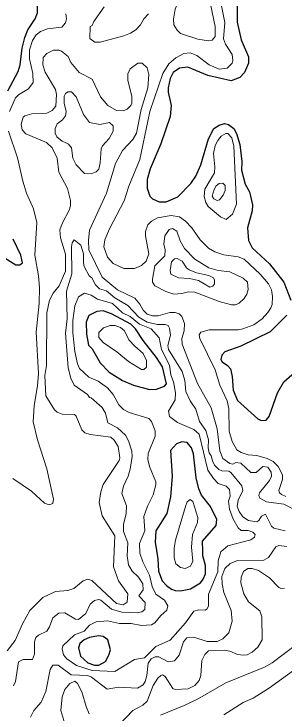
# Model space of a CAD drawing. Extents: x 577 to 602.9, y 7483.8 to 7511.6.
# Drawn here: x 591.011 to 591.907, y 7505.975 to 7508.296 of the extents above; entities that cross this region are included whole.
import ezdxf

# ---------------------------------------------------------------- set-up
doc = ezdxf.new("R2010")
doc.units = 0
doc.header["$LTSCALE"] = 0.032
doc.layers.add('1', color=7, linetype='Continuous', lineweight=25)
doc.layers.add('2', color=7, linetype='Continuous', lineweight=13)

msp = doc.modelspace()

# ---------------------------------------------------------------- linework, layer by layer
at = {"layer": '1'}
for points in [[(590.9906, 7508.0414), (591.0248, 7508.105), (591.0311, 7508.1281), (591.0375, 7508.1829), (591.047, 7508.2179), (591.0566, 7508.2434), (591.0804, 7508.2807), (591.0884, 7508.3006), (591.0884, 7508.33), (591.0852, 7508.3404), (591.0431, 7508.408), (591.0184, 7508.4644), (591.0057, 7508.5225)], [(591.7516, 7508.3817), (591.7516, 7508.2696), (591.7651, 7508.2108), (591.7897, 7508.1543), (591.7897, 7508.1328), (591.7762, 7508.1026), (591.7603, 7508.0851), (591.7317, 7508.0748), (591.6546, 7508.0923), (591.5878, 7508.1201), (591.5607, 7508.1169), (591.5393, 7508.1026), (591.5289, 7508.0819), (591.5226, 7508.0517), (591.5226, 7508.0366), (591.5321, 7507.9921), (591.5289, 7507.9563), (591.4987, 7507.8649), (591.4629, 7507.7822), (591.4534, 7507.7464), (591.4526, 7507.7178), (591.4613, 7507.6915), (591.4709, 7507.6828), (591.4923, 7507.6724), (591.5162, 7507.6724), (591.5544, 7507.6891), (591.5981, 7507.7337), (591.614, 7507.7575), (591.6307, 7507.7957), (591.6569, 7507.8816), (591.6744, 7507.9157), (591.6919, 7507.9277), (591.7094, 7507.9332), (591.7229, 7507.9293), (591.7412, 7507.9157), (591.75, 7507.8998), (591.7611, 7507.8633), (591.7675, 7507.8068), (591.7659, 7507.7782), (591.7786, 7507.7313), (591.7929, 7507.7058), (591.8025, 7507.6629), (591.8017, 7507.6422), (591.7866, 7507.5865), (591.7897, 7507.5444), (591.8017, 7507.5198), (591.8589, 7507.4665), (591.9066, 7507.406)], [(590.9413, 7507.5094), (591.0168, 7507.4633), (591.0295, 7507.4633), (591.0391, 7507.4705), (591.0335, 7507.4959), (591.0081, 7507.5484)], [(591.9066, 7507.406), (591.9297, 7507.3456)], [(591.917, 7507.2963), (591.8613, 7507.2406), (591.7635, 7507.1929), (591.711, 7507.1739), (591.7007, 7507.1635), (591.6975, 7507.1492), (591.7023, 7507.1412), (591.7198, 7507.1293), (591.7293, 7507.1174), (591.7357, 7507.0927), (591.7388, 7507.0466), (591.7532, 7507.0124), (591.8207, 7506.952), (591.8319, 7506.9464), (591.8486, 7506.9472), (591.8581, 7506.9592), (591.8852, 7507.0379), (591.9066, 7507.0745), (591.9424, 7507.1055)]]:
    msp.add_lwpolyline(points, dxfattribs=at)
for points in [[(591.4397, 7507.2123), (591.4144, 7507.2502), (591.3985, 7507.2661), (591.3349, 7507.3011), (591.3063, 7507.3106), (591.2856, 7507.3082), (591.2586, 7507.2955), (591.2498, 7507.2732), (591.2514, 7507.2335), (591.2578, 7507.1969), (591.2697, 7507.1842), (591.2967, 7507.1373), (591.3269, 7507.1063), (591.3715, 7507.0792), (591.4073, 7507.0633), (591.4605, 7507.049), (591.4844, 7507.0506), (591.5106, 7507.0601), (591.517, 7507.0681), (591.5035, 7507.1245), (591.4844, 7507.1556)], [(591.6383, 7506.5127), (591.6371, 7506.5457), (591.6824, 7506.5973), (591.6848, 7506.618), (591.6633, 7506.6602), (591.6331, 7506.6983), (591.6243, 7506.7198), (591.6156, 7506.7556), (591.6068, 7506.8359), (591.5997, 7506.855), (591.5854, 7506.8733), (591.5679, 7506.8757), (591.5504, 7506.8693), (591.5305, 7506.8462), (591.5361, 7506.7612), (591.5305, 7506.6928), (591.5178, 7506.6379), (591.4812, 7506.5799), (591.4796, 7506.5425), (591.4884, 7506.4868), (591.4907, 7506.4455), (591.5027, 7506.4137), (591.517, 7506.3978), (591.5337, 7506.3866), (591.5456, 7506.3811), (591.5639, 7506.3803), (591.5973, 7506.3874), (591.6299, 7506.4073), (591.6394, 7506.4192), (591.6466, 7506.4367), (591.6466, 7506.4646), (591.6379, 7506.4972)], [(591.3256, 7506.1669), (591.3309, 7506.1847), (591.3222, 7506.2173), (591.3063, 7506.2284), (591.2912, 7506.2308), (591.2609, 7506.226), (591.2442, 7506.218), (591.2291, 7506.2053), (591.2252, 7506.191), (591.2315, 7506.164), (591.2562, 7506.1417), (591.2776, 7506.1338), (591.292, 7506.1338), (591.3142, 7506.1457)]]:
    msp.add_lwpolyline(points, close=True, dxfattribs=at)
at = {"layer": '2'}
for points in [[(591.5464, 7508.3125), (591.5408, 7508.2791), (591.5416, 7508.2609), (591.552, 7508.2426), (591.5639, 7508.2314), (591.6212, 7508.2131), (591.6561, 7508.2068), (591.6689, 7508.21), (591.6784, 7508.2219), (591.6784, 7508.2545), (591.6633, 7508.3292), (591.6609, 7508.3587), (591.672, 7508.4493), (591.6665, 7508.4644), (591.6546, 7508.4748), (591.645, 7508.4779), (591.6347, 7508.4716), (591.5957, 7508.4032), (591.5695, 7508.3698)], [(591.183, 7507.8688), (591.1918, 7507.8641), (591.2013, 7507.8521), (591.2061, 7507.8179), (591.2172, 7507.7949), (591.245, 7507.7671), (591.2665, 7507.7655), (591.2832, 7507.7718), (591.292, 7507.7814), (591.2967, 7507.802), (591.2999, 7507.849), (591.3047, 7507.8585), (591.3269, 7507.8824), (591.3397, 7507.907), (591.3397, 7507.9245), (591.3277, 7507.9364), (591.2959, 7507.9293), (591.2609, 7507.9356), (591.2411, 7507.9627), (591.2172, 7508.0215), (591.2013, 7508.0374), (591.1894, 7508.0382), (591.1814, 7508.0326), (591.1774, 7508.0239), (591.1767, 7508), (591.1838, 7507.9722), (591.1822, 7507.9587), (591.1719, 7507.9452), (591.1536, 7507.9317), (591.1472, 7507.9157), (591.1472, 7507.9006), (591.1528, 7507.8887), (591.1711, 7507.8736)], [(591.6784, 7507.8593), (591.6736, 7507.8331), (591.6776, 7507.7885), (591.676, 7507.7694), (591.6442, 7507.7146), (591.6418, 7507.6899), (591.6474, 7507.67), (591.6553, 7507.6573), (591.6959, 7507.6223), (591.7158, 7507.6144), (591.7365, 7507.6319), (591.75, 7507.6653), (591.7404, 7507.8569), (591.7341, 7507.8855), (591.7206, 7507.8998), (591.7142, 7507.8998), (591.6991, 7507.8903), (591.6872, 7507.8768)], [(591.6752, 7507.7138), (591.6689, 7507.6915), (591.6744, 7507.6828), (591.6856, 7507.6772), (591.6927, 7507.6788), (591.7054, 7507.6947), (591.7118, 7507.7106), (591.7118, 7507.7273), (591.7039, 7507.7344), (591.6919, 7507.7329), (591.6824, 7507.7257)], [(591.5146, 7507.3742), (591.5416, 7507.3663), (591.5679, 7507.3679), (591.5901, 7507.3734), (591.6116, 7507.3726), (591.6919, 7507.3416), (591.7333, 7507.3305), (591.7468, 7507.3305), (591.7587, 7507.3361), (591.7754, 7507.3512), (591.7842, 7507.3655), (591.7881, 7507.3814), (591.7858, 7507.4052), (591.7714, 7507.4188), (591.7269, 7507.4402), (591.6887, 7507.4442), (591.6577, 7507.4538), (591.6116, 7507.4824), (591.5766, 7507.5174), (591.5623, 7507.5428), (591.5512, 7507.5746), (591.5369, 7507.5842), (591.5265, 7507.581), (591.5114, 7507.5595), (591.5082, 7507.5317), (591.513, 7507.5134), (591.5114, 7507.4927), (591.478, 7507.4601), (591.4701, 7507.4156), (591.4701, 7507.4052), (591.478, 7507.3941)], [(591.5933, 7507.418), (591.6235, 7507.4116), (591.6609, 7507.3893), (591.6713, 7507.3925), (591.6768, 7507.3997), (591.6768, 7507.4124), (591.6728, 7507.4204), (591.6577, 7507.4283), (591.6172, 7507.4371), (591.5925, 7507.4466), (591.583, 7507.4538), (591.5687, 7507.476), (591.552, 7507.4848), (591.5432, 7507.4832), (591.5337, 7507.4736), (591.5297, 7507.445), (591.5313, 7507.4323), (591.5575, 7507.4204)], [(591.412, 7507.1929), (591.4399, 7507.1683), (591.4502, 7507.146), (591.4502, 7507.123), (591.4422, 7507.1158), (591.4343, 7507.1158), (591.3914, 7507.142), (591.3524, 7507.1746), (591.3071, 7507.2057), (591.292, 7507.2224), (591.2927, 7507.2383), (591.3079, 7507.2542), (591.3301, 7507.2621), (591.3468, 7507.2621), (591.3643, 7507.255), (591.3778, 7507.2446), (591.3921, 7507.2144)], [(591.6029, 7506.5679), (591.6005, 7506.5258), (591.6045, 7506.4789), (591.5965, 7506.463), (591.579, 7506.455), (591.5631, 7506.4582), (591.548, 7506.4701), (591.5424, 7506.49), (591.5424, 7506.5218), (591.5472, 7506.5488), (591.5798, 7506.661), (591.5862, 7506.6761), (591.5957, 7506.684), (591.6045, 7506.6777), (591.6212, 7506.6236), (591.6196, 7506.6077)]]:
    msp.add_lwpolyline(points, close=True, dxfattribs=at)
for points in [[(591.9019, 7506.7508), (591.9019, 7506.7659), (591.8883, 7506.793), (591.8716, 7506.8097), (591.8518, 7506.82), (591.8176, 7506.8295), (591.7881, 7506.8319), (591.7651, 7506.8399), (591.7508, 7506.8494), (591.7349, 7506.8765), (591.7253, 7506.9114), (591.7245, 7506.9862), (591.719, 7507.0116), (591.6943, 7507.0633), (591.6784, 7507.1142), (591.6275, 7507.2184), (591.6259, 7507.2311), (591.6307, 7507.2399), (591.6585, 7507.2478), (591.7563, 7507.2478), (591.7707, 7507.251), (591.8072, 7507.2645), (591.8343, 7507.2836), (591.8541, 7507.3051), (591.8637, 7507.321), (591.8685, 7507.3321), (591.8693, 7507.3583), (591.8653, 7507.3798), (591.8557, 7507.3997), (591.8279, 7507.4323), (591.7746, 7507.4816), (591.7555, 7507.4895), (591.707, 7507.4967), (591.6776, 7507.507), (591.6569, 7507.519), (591.6291, 7507.546), (591.6013, 7507.5858), (591.5798, 7507.6088), (591.5599, 7507.6223), (591.5321, 7507.6271), (591.4876, 7507.6199), (591.4677, 7507.6088), (591.455, 7507.5961), (591.447, 7507.5738), (591.447, 7507.5595), (591.4581, 7507.4999), (591.4494, 7507.4752), (591.4343, 7507.4609), (591.4112, 7507.4514), (591.3754, 7507.4514), (591.3397, 7507.4681), (591.3206, 7507.4887), (591.3094, 7507.5229), (591.3126, 7507.546), (591.3277, 7507.5834), (591.3762, 7507.6756), (591.3921, 7507.7249), (591.4287, 7507.8132), (591.4613, 7507.973), (591.5051, 7508.0986), (591.5249, 7508.1304), (591.548, 7508.1503), (591.5742, 7508.1654), (591.5957, 7508.1678), (591.618, 7508.1591), (591.6585, 7508.1281), (591.6919, 7508.1137), (591.719, 7508.1161), (591.7349, 7508.1328), (591.7373, 7508.1416), (591.7349, 7508.1623), (591.7126, 7508.1957), (591.7062, 7508.2139), (591.711, 7508.268), (591.6951, 7508.3467)], [(591.4574, 7508.2974), (591.4422, 7508.2799), (591.4311, 7508.2601), (591.4152, 7508.2442), (591.3977, 7508.233), (591.3754, 7508.2235), (591.2967, 7508.2028), (591.2792, 7508.2028), (591.2625, 7508.2147), (591.2633, 7508.2545), (591.2705, 7508.2585), (591.2753, 7508.2712), (591.3102, 7508.3205)], [(591.183, 7508.2974), (591.1846, 7508.2807), (591.1814, 7508.2672), (591.1695, 7508.2529), (591.1218, 7508.2473), (591.0987, 7508.2386), (591.0844, 7508.2267), (591.0717, 7508.2084), (591.0621, 7508.1774)], [(591.0621, 7508.1774), (591.0621, 7508.1471), (591.0733, 7508.0986), (591.0741, 7508.0684), (591.059, 7508.0477), (591.0256, 7508.0279), (591.016, 7508.0175), (590.9954, 7507.9722)], [(591.1059, 7508.1281), (591.1075, 7508.1519), (591.1202, 7508.1654), (591.1417, 7508.1758), (591.1592, 7508.1766), (591.1687, 7508.1734), (591.1902, 7508.1551), (591.1989, 7508.1352), (591.2267, 7508.1018), (591.2697, 7508.0796), (591.2975, 7508.0215), (591.3222, 7507.9921), (591.3508, 7507.9754), (591.3731, 7507.9746), (591.3866, 7507.9802), (591.3985, 7507.9921), (591.4017, 7508), (591.4017, 7508.0223), (591.389, 7508.0764), (591.389, 7508.0978), (591.3969, 7508.1145), (591.4216, 7508.1328), (591.4359, 7508.1336), (591.4534, 7508.1177), (591.4581, 7508.0955), (591.455, 7508.0517), (591.4327, 7507.9794), (591.4176, 7507.9006), (591.4049, 7507.88), (591.3715, 7507.8426), (591.3476, 7507.7997), (591.3182, 7507.7011), (591.2619, 7507.5789), (591.2578, 7507.5444), (591.2594, 7507.5126), (591.3031, 7507.4219), (591.3548, 7507.3798), (591.412, 7507.3528), (591.4287, 7507.3329), (591.4399, 7507.3122), (591.4534, 7507.2995), (591.4709, 7507.2939), (591.4892, 7507.2939), (591.5281, 7507.3051), (591.5464, 7507.3051), (591.5591, 7507.3003), (591.5679, 7507.2915), (591.5774, 7507.2685), (591.5758, 7507.2446), (591.5679, 7507.2184), (591.5687, 7507.2001), (591.6196, 7507.0689), (591.6649, 7506.9878), (591.6856, 7506.9186), (591.6943, 7506.8454), (591.7047, 7506.82), (591.7269, 7506.8033), (591.7373, 7506.8017), (591.7476, 7506.8065), (591.7635, 7506.8041), (591.7969, 7506.7739), (591.8144, 7506.7739), (591.8374, 7506.793), (591.8533, 7506.7914), (591.8645, 7506.7747), (591.8653, 7506.7619), (591.8589, 7506.7468), (591.8255, 7506.7055), (591.8239, 7506.6967), (591.8271, 7506.688), (591.8494, 7506.6761), (591.9066, 7506.6689), (591.9456, 7506.6482)], [(590.9882, 7506.1807), (591.0144, 7506.2157), (591.0383, 7506.2705), (591.0637, 7506.3151), (591.1059, 7506.358), (591.1488, 7506.3779), (591.1894, 7506.3819), (591.2093, 7506.3882), (591.2403, 7506.4137), (591.2562, 7506.4192), (591.2689, 7506.4145), (591.3508, 7506.3389), (591.3731, 7506.3341), (591.3866, 7506.3429), (591.3882, 7506.3707), (591.358, 7506.4137), (591.3413, 7506.4606), (591.3452, 7506.5632), (591.3031, 7506.63), (591.2935, 7506.6737), (591.2991, 7506.7095), (591.3071, 7506.7341), (591.3599, 7506.8135), (591.3621, 7506.8222), (591.3561, 7506.8602), (591.3431, 7506.8808), (591.3322, 7506.8906), (591.2639, 7506.8998), (591.246, 7506.9052), (591.2356, 7506.915), (591.2172, 7506.9612), (591.2112, 7506.966), (591.1703, 7506.9671), (591.1536, 7506.9735), (591.1448, 7506.9822), (591.1162, 7507.0283), (591.113, 7507.0959), (591.1186, 7507.1285), (591.1194, 7507.3035), (591.1281, 7507.3456), (591.1409, 7507.3695), (591.1608, 7507.3933), (591.1814, 7507.4418), (591.1822, 7507.4983), (591.1647, 7507.5531), (591.1631, 7507.5794), (591.1703, 7507.6009), (591.1941, 7507.6454), (591.1981, 7507.6589), (591.1981, 7507.6772), (591.1886, 7507.717), (591.16, 7507.771), (591.1536, 7507.8179), (591.1369, 7507.8521), (591.1186, 7507.8696), (591.0502, 7507.8983), (591.0375, 7507.9118), (591.0343, 7507.9309), (591.0415, 7507.9539), (591.0462, 7507.9587), (591.0693, 7507.9651), (591.1202, 7507.9666), (591.1369, 7507.9762), (591.1496, 7507.9905), (591.152, 7508.0287), (591.1488, 7508.0454), (591.1146, 7508.1034), (591.1059, 7508.1281)], [(590.9922, 7507.907), (591.0224, 7507.8187), (591.0399, 7507.7408), (591.0518, 7507.7011), (591.0757, 7507.6494), (591.0868, 7507.604), (591.0796, 7507.4951), (591.0924, 7507.4267), (591.0948, 7507.3878), (591.094, 7507.3345), (591.0844, 7507.2399), (591.0924, 7507.1023), (591.0892, 7507.0609), (591.0773, 7506.9965), (591.0741, 7506.9417), (591.0884, 7506.882), (591.1202, 7506.7858), (591.1417, 7506.6848), (591.1401, 7506.6705), (591.1274, 7506.6657), (591.1122, 7506.6721), (591.0685, 7506.7119), (591.0065, 7506.7532)], [(591.6697, 7506.812), (591.6657, 7506.8287), (591.6585, 7506.8391), (591.6553, 7506.8558), (591.6569, 7506.882), (591.6482, 7506.913), (591.6267, 7506.9432), (591.6148, 7506.9838), (591.5957, 7507.0116), (591.5814, 7507.0426), (591.5782, 7507.0792), (591.5687, 7507.1094), (591.5241, 7507.1818), (591.5218, 7507.1953), (591.5305, 7507.2295), (591.5273, 7507.2534), (591.5226, 7507.2613), (591.5122, 7507.2653), (591.4868, 7507.2653), (591.4534, 7507.2725), (591.4247, 7507.2892), (591.3882, 7507.3281), (591.3452, 7507.3536), (591.3182, 7507.3774), (591.2951, 7507.3838), (591.2816, 7507.3965), (591.2689, 7507.4204), (591.2601, 7507.4267), (591.2442, 7507.4577), (591.2411, 7507.4697), (591.2411, 7507.4999), (591.2331, 7507.5285), (591.2108, 7507.546), (591.2037, 7507.5365), (591.2013, 7507.5229), (591.2029, 7507.4331), (591.1846, 7507.3758), (591.187, 7507.2836), (591.1814, 7507.2367), (591.1902, 7507.1214), (591.1997, 7507.0864), (591.2101, 7507.0633), (591.2546, 7507.0323), (591.2617, 7507.0228), (591.2673, 7507.022), (591.3031, 7506.9894), (591.3142, 7506.9703), (591.3222, 7506.9385), (591.354, 7506.9218), (591.381, 7506.8971), (591.3906, 7506.8788), (591.4017, 7506.8439), (591.4033, 7506.8264), (591.3961, 7506.7842), (591.3898, 7506.7612), (591.3747, 7506.7286), (591.3691, 7506.7039), (591.3842, 7506.6626), (591.3834, 7506.6371), (591.3739, 7506.6005), (591.3747, 7506.5775), (591.3882, 7506.5401), (591.3866, 7506.4972), (591.3906, 7506.4669), (591.4033, 7506.4463), (591.424, 7506.4256), (591.4383, 7506.4041), (591.4391, 7506.3834), (591.4247, 7506.3636), (591.4462, 7506.3413), (591.4454, 7506.3182), (591.4351, 7506.3111), (591.42, 7506.3079), (591.3691, 7506.3095), (591.3349, 7506.3198), (591.2991, 7506.35), (591.292, 7506.3516), (591.2776, 7506.3485), (591.2633, 7506.3357), (591.249, 7506.3047), (591.2252, 7506.2856), (591.2148, 7506.2864), (591.179, 7506.3079), (591.16, 7506.3063), (591.1393, 7506.2904), (591.1289, 7506.261), (591.1202, 7506.2467), (591.0916, 7506.2332), (591.0828, 7506.2252), (591.0788, 7506.2109), (591.0788, 7506.1703), (591.0717, 7506.152), (591.0407, 7506.152), (591.0256, 7506.1449), (591.0152, 7506.0797), (591.0089, 7506.0646)], [(591.2705, 7506.1155), (591.346, 7506.1131), (591.4104, 7506.1528), (591.4438, 7506.1584), (591.4812, 7506.1958), (591.5289, 7506.2165), (591.5798, 7506.2745), (591.6084, 7506.3135), (591.6243, 7506.3174), (591.6458, 7506.3159), (591.6522, 7506.3206), (591.6561, 7506.331), (591.6561, 7506.3691), (591.6872, 7506.4431), (591.6887, 7506.4797), (591.6975, 7506.5099), (591.7213, 7506.5298), (591.7969, 7506.5504), (591.8096, 7506.5592), (591.812, 7506.5671), (591.804, 7506.5751), (591.7881, 7506.5814), (591.7651, 7506.5814), (591.7555, 7506.5894), (591.7388, 7506.6188), (591.7261, 7506.6522), (591.7229, 7506.6785), (591.7285, 7506.6952), (591.7261, 7506.7166), (591.715, 7506.7286), (591.6887, 7506.7373), (591.6736, 7506.7532), (591.6546, 7506.781), (591.6251, 7506.9011), (591.6076, 7506.9162), (591.5536, 7506.9401), (591.5273, 7506.9599), (591.5241, 7506.9774), (591.5464, 7507.0148), (591.5472, 7507.0379), (591.54, 7507.0745), (591.5313, 7507.0983), (591.5273, 7507.1301), (591.5003, 7507.1818), (591.4923, 7507.2208), (591.4661, 7507.2502), (591.4279, 7507.2661), (591.3969, 7507.2915), (591.3715, 7507.3043), (591.3373, 7507.3345), (591.288, 7507.3488), (591.2665, 7507.3623), (591.245, 7507.3695), (591.2244, 7507.3567), (591.2124, 7507.3273), (591.2061, 7507.2788), (591.2061, 7507.2375), (591.2124, 7507.1754), (591.2212, 7507.1349), (591.2283, 7507.119), (591.2594, 7507.0904), (591.2896, 7507.0768), (591.3206, 7507.0546), (591.3397, 7507.0331), (591.3587, 7506.9981), (591.3739, 7506.983), (591.3929, 7506.9727), (591.4589, 7506.9528), (591.4669, 7506.9432), (591.4796, 7506.9122), (591.4796, 7506.8939), (591.4558, 7506.8367), (591.455, 7506.8168), (591.4605, 7506.7938), (591.482, 7506.7429), (591.482, 7506.7325), (591.4733, 7506.6991), (591.4542, 7506.6618), (591.4414, 7506.6276), (591.4454, 7506.5799), (591.4279, 7506.5377), (591.4287, 7506.5059), (591.4383, 7506.4773), (591.4605, 7506.4327), (591.4693, 7506.3946), (591.4812, 7506.3699), (591.5106, 7506.35), (591.5218, 7506.3302), (591.5186, 7506.3159), (591.4987, 7506.2984), (591.4788, 7506.2737), (591.4669, 7506.2681), (591.4343, 7506.265), (591.3993, 7506.2721), (591.3611, 7506.2721), (591.3214, 7506.2809), (591.284, 7506.2777), (591.2617, 7506.2666), (591.2442, 7506.2467), (591.2116, 7506.234), (591.1727, 7506.1974)], [(591.9114, 7506.5799), (591.874, 7506.5886), (591.8661, 7506.5958), (591.8462, 7506.6347), (591.8327, 7506.6284), (591.8239, 7506.614), (591.8168, 7506.6101), (591.7889, 7506.614), (591.7707, 7506.6268), (591.7579, 7506.6435), (591.7516, 7506.6602), (591.7547, 7506.6816), (591.7707, 7506.7142), (591.7675, 7506.7293), (591.7309, 7506.7739), (591.7245, 7506.7779), (591.7007, 7506.7786), (591.6911, 7506.7834), (591.676, 7506.7977), (591.6697, 7506.812)], [(591.913, 7506.6944), (591.8995, 7506.7007), (591.8923, 7506.7055), (591.8899, 7506.7134), (591.9019, 7506.7508)], [(591.4661, 7506.1544), (591.4796, 7506.1616), (591.4915, 7506.1616), (591.5226, 7506.1449), (591.544, 7506.1481), (591.5591, 7506.1672), (591.5734, 7506.2109), (591.5846, 7506.2244), (591.6084, 7506.2268), (591.6522, 7506.2125), (591.6856, 7506.2117), (591.7047, 7506.2212), (591.7245, 7506.2411), (591.7357, 7506.2793), (591.7317, 7506.3151), (591.707, 7506.3747), (591.7015, 7506.4033), (591.7007, 7506.428), (591.711, 7506.455), (591.7285, 7506.4709), (591.7524, 7506.4813), (591.8406, 7506.482), (591.8557, 7506.4916), (591.8804, 7506.5266), (591.8899, 7506.5306), (591.9162, 7506.5274)], [(591.909, 7506.389), (591.8963, 7506.3882), (591.8899, 7506.3914), (591.8597, 7506.424), (591.8231, 7506.4479), (591.8017, 7506.455), (591.7873, 7506.455), (591.773, 7506.4447), (591.7651, 7506.4264)], [(591.7651, 7506.4264), (591.7635, 7506.4073), (591.7738, 7506.3707), (591.7889, 7506.3445), (591.8271, 7506.3143), (591.8335, 7506.2944), (591.8351, 7506.218), (591.8207, 7506.1934), (591.8017, 7506.1767), (591.785, 7506.168), (591.773, 7506.1664), (591.7524, 7506.1687), (591.7269, 7506.1799), (591.7086, 7506.1831), (591.6569, 7506.1815), (591.6442, 7506.1695), (591.6347, 7506.1489), (591.6315, 7506.0996), (591.6251, 7506.0829), (591.6116, 7506.0662), (591.5886, 7506.055), (591.5464, 7506.0527), (591.5385, 7506.0558), (591.513, 7506.0964), (591.5043, 7506.1012), (591.4987, 7506.0996), (591.4884, 7506.0908), (591.4725, 7506.0662), (591.4534, 7506.0145), (591.4383, 7506.001), (591.4049, 7505.9835), (591.3603, 7505.9358)], [(591.1727, 7506.1974), (591.1703, 7506.1878), (591.1751, 7506.168), (591.1862, 7506.1552), (591.218, 7506.1322), (591.2705, 7506.1155)], [(591.4971, 7505.9676), (591.5758, 7506.0002), (591.6204, 7506.0208), (591.7142, 7506.0749), (591.8422, 7506.1266), (591.8677, 7506.1409), (591.9504, 7506.2037)], [(591.0653, 7505.9612), (591.0765, 7505.9835), (591.1011, 7506.0105), (591.1162, 7506.0463), (591.1305, 7506.1194), (591.1393, 7506.1338), (591.1576, 7506.1338), (591.2005, 7506.1012), (591.2562, 7506.0996), (591.2681, 7506.094), (591.3198, 7506.0542), (591.3572, 7506.0606), (591.4208, 7506.0574), (591.4391, 7506.0686), (591.4462, 7506.0797), (591.4518, 7506.0988), (591.4558, 7506.1401), (591.4661, 7506.1544)], [(591.9583, 7506.1298), (591.8597, 7506.0582), (591.8048, 7506.024), (591.7714, 7506.0097), (591.707, 7505.9692)], [(591.2601, 7505.9715), (591.2498, 7505.9962), (591.2363, 7506.0455), (591.222, 7506.0725), (591.2132, 7506.0805), (591.1957, 7506.0725), (591.1798, 7506.0527), (591.1703, 7506.028), (591.1663, 7505.9835), (591.1798, 7505.9389)]]:
    msp.add_lwpolyline(points, dxfattribs=at)

doc.saveas('drawing.dxf')
